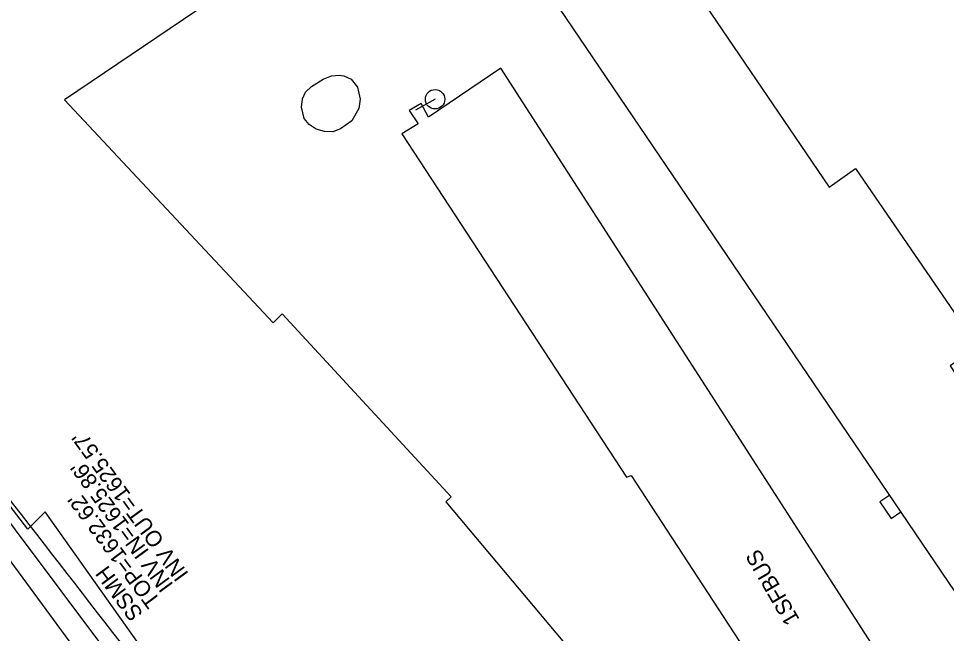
# Model space of a CAD drawing. Extents: x 472260 to 482161, y 489063 to 507124.
# Drawn here: x 474111.5 to 474345.4, y 505708.9 to 505863.8 of the extents above; entities that cross this region are included whole.
import ezdxf

# ---------------------------------------------------------------- set-up
doc = ezdxf.new("R2010")
doc.units = 0
for name, color, linetype in [('Exist Other Culture Gas Pump or Vent Leader', 7, 'Continuous'), ('Exist Other Culture Gas Pump or Vent Text', 7, 'Continuous'), ('Exist Plan Preparation Watershed Blue', 7, 'Continuous'), ('Exist Structure Minor Drop Inlet Cogo Elevation', 7, 'Continuous'), ('Exist Utilities Water Meter CELL', 7, 'Continuous'), ('Prop Drainage Structure Junction Box with Manhole TB Label', 7, 'Continuous'), ('Prop Drainage Structure Outlet Berm Ditch 850 10 CELL', 7, 'Continuous'), ('Prop Drainage Structure Pipe RCP 18in Class III', 7, 'Continuous'), ('Prop NEU Channel Block Detail Label', 7, 'Continuous'), ('Prop SS Fill Line', 7, 'Continuous')]:
    doc.layers.add(name, color=color, linetype=linetype)

msp = doc.modelspace()

# ---------------------------------------------------------------- linework, layer by layer
at = {"layer": 'Exist Plan Preparation Watershed Blue'}
msp.add_lwpolyline([(474331.08, 505743.77), (474328.58, 505742.05), (474331.45, 505737.88), (474333.92, 505739.58)], dxfattribs=at)
at = {"layer": 'Exist Structure Minor Drop Inlet Cogo Elevation'}
msp.add_arc((466857.69, 500090.63), 9194.05, 37.455153, 38.079327, dxfattribs=at)
at = {"layer": 'Exist Utilities Water Meter CELL'}
msp.add_lwpolyline([(474381.37, 505310.5), (474291.41, 505479.61), (474133.98, 505703.96), (474005.76, 505875.11), (474005.76, 505875.11)], dxfattribs=at)
at = {"layer": 'Prop Drainage Structure Junction Box with Manhole TB Label'}
msp.add_lwpolyline([(474381.02, 505310.5), (474291.37, 505479.61), (474026.4, 505840.1)], dxfattribs=at)
at = {"layer": 'Prop Drainage Structure Pipe RCP 18in Class III'}
msp.add_lwpolyline([(474195.32, 505848.52), (474196.88, 505846.49), (474197.55, 505843.51), (474197.26, 505841.12), (474195.44, 505838.02), (474192.61, 505836.07), (474190.66, 505835.25), (474188.55, 505835.32), (474186.52, 505835.98), (474184.72, 505837.13), (474183.48, 505838.67), (474182.77, 505841.48), (474183.01, 505843.55), (474183.77, 505845.25), (474185.33, 505846.71), (474188.24, 505848.51), (474190.33, 505849.36), (474192.32, 505849.56), (474193.49, 505849.41), (474195.32, 505848.52)], dxfattribs=at)
at = {"layer": 'Prop NEU Channel Block Detail Label'}
for q in [(474211.55, 505840.74), (474216.46, 505843.48)]:
    msp.add_line((474216.46, 505843.48), q, dxfattribs=at)
msp.add_circle((474216.46, 505843.48), 2.45, dxfattribs=at)
at = {"layer": 'Prop SS Fill Line'}
for points in [[(474369.24, 505402.25), (474338.09, 505448.95), (474339.84, 505449.89), (474323.28, 505473.66), (474314.66, 505468.32), (474294.33, 505500.28), (474283.39, 505493.14), (474208.69, 505610.55), (474209.41, 505610.93), (474118.15, 505739.6), (474113.82, 505735.23), (474052.35, 505815.03), (474060.71, 505821.02), (474047.42, 505839.5), (474043.83, 505836.91), (474028.96, 505858.42), (474207.92, 505980.95)], [(474260.48, 505902.79), (474315.79, 505821.37), (474322.49, 505826.03), (474353.3, 505781.16), (474346.34, 505776.34), (474373.15, 505736.52), (474372.28, 505735.91), (474375.45, 505730.92), (474352.16, 505715.24), (474348.77, 505720.24), (474347.62, 505719.38), (474239.36, 505879.01)], [(474199.88, 505895.23), (474123.06, 505843.35), (474175.61, 505787.15), (474177.92, 505789.46), (474220.55, 505743.36), (474219.16, 505742.06), (474290.98, 505656.67), (474278.28, 505648.94), (474334.42, 505564.89), (474348.47, 505573.74)]]:
    msp.add_lwpolyline(points, dxfattribs=at)
msp.add_lwpolyline([(474417.46, 505524.59), (474402.91, 505587.96), (474233.04, 505851.31), (474214.79, 505838.97), (474212.97, 505842.38), (474209.94, 505840.65), (474212.23, 505837.31), (474208.1, 505834.75), (474264.72, 505748.28), (474265.91, 505748.72), (474314.97, 505673.6), (474326.24, 505681.39), (474368.17, 505616.48), (474364.83, 505614.55), (474371.37, 505604.12), (474374.66, 505606.01), (474388.97, 505583.41), (474401.3, 505521.6)], close=True, dxfattribs=at)

# ---------------------------------------------------------------- texts
at = {"layer": 'Exist Other Culture Gas Pump or Vent Leader'}
msp.add_text("TOP=1632.62'", height=4, rotation=126.6423, dxfattribs=at).set_placement((474147.4, 505717.21))
at = {"layer": 'Exist Other Culture Gas Pump or Vent Text'}
for s, rotation, p in [("INV OUT=1625.57'", 126.1059, (474154.49, 505723.95)), ("INV IN=1625.86'", 126.1059, (474150.65, 505721.19)), ('SSMH', 126.6423, (474143.04, 505713.95))]:
    msp.add_text(s, height=4, rotation=rotation, dxfattribs=at).set_placement(p)
at = {"layer": 'Prop Drainage Structure Outlet Berm Ditch 850 10 CELL'}
msp.add_text('1SFBUS', height=4, rotation=120.1656, dxfattribs=at).set_placement((474308.48, 505712.47))

doc.saveas('drawing.dxf')
